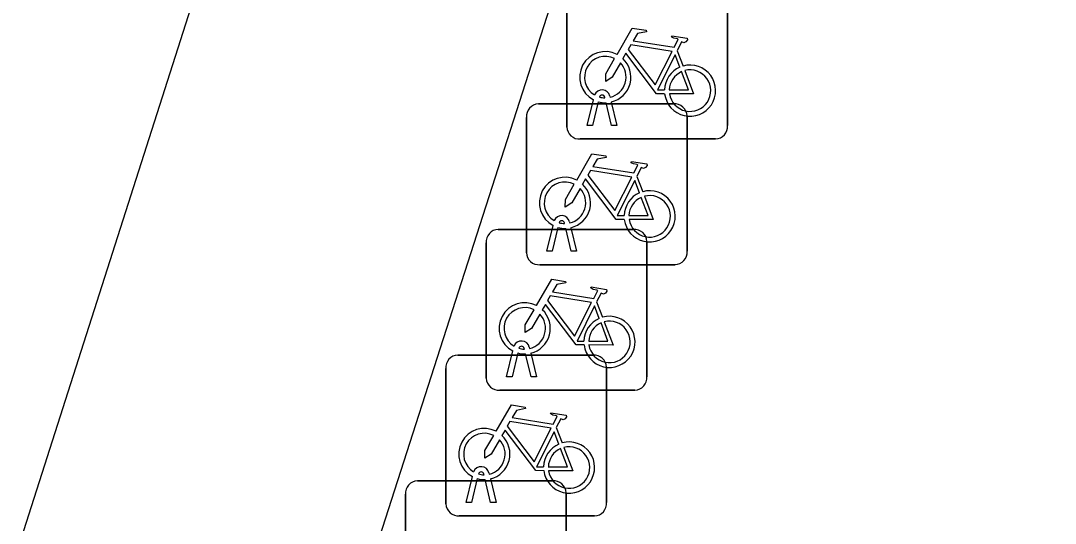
# Model space of a CAD drawing. Extents: x 161087 to 161922, y 382574 to 383873.
# Drawn here: x 161128.22 to 161134.66, y 383430.55 to 383433.68 of the extents above; entities that cross this region are included whole.
import ezdxf

# ---------------------------------------------------------------- set-up
doc = ezdxf.new("R2010")
doc.units = 0
doc.layers.add('IMGEO_Fietsenrek', color=7, linetype='Continuous')
doc.layers.add('IMGEO_Fietspad_gesloten', color=7, linetype='Continuous')

msp = doc.modelspace()

# ---------------------------------------------------------------- linework, layer by layer
at = {"layer": 'IMGEO_Fietsenrek'}
for p, q in [((161131.6185, 383433.0159), (161131.6185, 383433.8568)), ((161131.6185, 383433.8568), (161131.6185, 383433.0159)), ((161132.6175, 383433.8661), (161132.6175, 383433.0252)), ((161132.6175, 383433.0252), (161132.6175, 383433.8661)), ((161132.3052, 383433.4902), (161132.3415, 383433.395)), ((161131.7455, 383433.0253), (161131.7838, 383433.1853)), ((161131.8559, 383433.1969), (161131.8549, 383433.2012)), ((161131.8866, 383433.2084), (161131.8884, 383433.2005)), ((161131.4419, 383433.1595), (161132.2828, 383433.1595)), ((161132.2828, 383433.1595), (161131.4419, 383433.1595)), ((161131.8142, 383433.1731), (161131.7789, 383433.0253)), ((161131.897, 383433.0253), (161131.8631, 383433.167)), ((161131.8954, 383433.1713), (161131.9304, 383433.0253)), ((161131.3675, 383432.2349), (161131.3675, 383433.0758)), ((161131.3675, 383433.0758), (161131.3675, 383432.2349)), ((161132.3665, 383433.0851), (161132.3665, 383432.2442)), ((161132.3665, 383432.2442), (161132.3665, 383433.0851)), ((161131.7789, 383433.0253), (161131.7455, 383433.0253)), ((161131.9304, 383433.0253), (161131.897, 383433.0253)), ((161132.5431, 383432.9415), (161131.7022, 383432.9415)), ((161131.7022, 383432.9415), (161132.5431, 383432.9415)), ((161132.0542, 383432.7092), (161132.0905, 383432.614)), ((161131.6049, 383432.4159), (161131.6039, 383432.4202)), ((161131.6356, 383432.4274), (161131.6374, 383432.4195)), ((161131.1919, 383432.3795), (161132.0328, 383432.3795)), ((161132.0328, 383432.3795), (161131.1919, 383432.3795)), ((161131.4945, 383432.2443), (161131.5328, 383432.4043)), ((161131.5632, 383432.3921), (161131.5279, 383432.2443)), ((161131.646, 383432.2443), (161131.6121, 383432.386)), ((161131.6444, 383432.3903), (161131.6794, 383432.2443)), ((161131.1175, 383431.4549), (161131.1175, 383432.2958)), ((161131.1175, 383432.2958), (161131.1175, 383431.4549)), ((161132.1165, 383432.3051), (161132.1165, 383431.4642)), ((161132.1165, 383431.4642), (161132.1165, 383432.3051)), ((161131.5279, 383432.2443), (161131.4945, 383432.2443)), ((161131.6794, 383432.2443), (161131.646, 383432.2443)), ((161132.2921, 383432.1605), (161131.4512, 383432.1605)), ((161131.4512, 383432.1605), (161132.2921, 383432.1605)), ((161131.8042, 383431.9292), (161131.8405, 383431.834)), ((161131.3549, 383431.6359), (161131.3539, 383431.6402)), ((161131.3856, 383431.6474), (161131.3874, 383431.6395)), ((161130.9409, 383431.5985), (161131.7818, 383431.5985)), ((161131.7818, 383431.5985), (161130.9409, 383431.5985)), ((161131.2445, 383431.4643), (161131.2828, 383431.6243)), ((161131.3132, 383431.6121), (161131.2779, 383431.4643)), ((161131.396, 383431.4643), (161131.3621, 383431.606)), ((161131.3944, 383431.6103), (161131.4294, 383431.4643)), ((161130.8665, 383430.6739), (161130.8665, 383431.5148)), ((161130.8665, 383431.5148), (161130.8665, 383430.6739)), ((161131.8655, 383431.5241), (161131.8655, 383430.6832)), ((161131.8655, 383430.6832), (161131.8655, 383431.5241)), ((161131.2779, 383431.4643), (161131.2445, 383431.4643)), ((161131.4294, 383431.4643), (161131.396, 383431.4643)), ((161132.0421, 383431.3805), (161131.2012, 383431.3805)), ((161131.2012, 383431.3805), (161132.0421, 383431.3805)), ((161131.5532, 383431.1482), (161131.5895, 383431.053)), ((161131.1346, 383430.8664), (161131.1364, 383430.8585)), ((161130.6899, 383430.8175), (161131.5308, 383430.8175)), ((161131.5308, 383430.8175), (161130.6899, 383430.8175)), ((161130.9935, 383430.6833), (161131.0318, 383430.8433)), ((161131.0622, 383430.8311), (161131.0269, 383430.6833)), ((161131.1039, 383430.8549), (161131.1029, 383430.8592)), ((161131.145, 383430.6833), (161131.1111, 383430.825)), ((161131.1434, 383430.8293), (161131.1784, 383430.6833)), ((161131.6145, 383430.7431), (161131.6145, 383429.9022)), ((161131.6145, 383429.9022), (161131.6145, 383430.7431)), ((161130.6155, 383429.8929), (161130.6155, 383430.7338)), ((161130.6155, 383430.7338), (161130.6155, 383429.8929)), ((161131.0269, 383430.6833), (161130.9935, 383430.6833)), ((161131.1784, 383430.6833), (161131.145, 383430.6833)), ((161131.7911, 383430.5995), (161130.9502, 383430.5995)), ((161130.9502, 383430.5995), (161131.7911, 383430.5995))]:
    msp.add_line(p, q, dxfattribs=at)
for points in [[(161131.9311, 383433.4672), (161132.0258, 383433.6307), (161132.112, 383433.6169), (161132.1137, 383433.6082), (161132.0576, 383433.5973), (161132.0314, 383433.552), (161132.2866, 383433.5112)], [(161132.2866, 383433.5112), (161132.3116, 383433.56), (161132.3065, 383433.564), (161132.2833, 383433.5677), (161132.2706, 383433.5752), (161132.2696, 383433.5783), (161132.2718, 383433.5829), (161132.3666, 383433.5678), (161132.3689, 383433.5575), (161132.3595, 383433.5451), (161132.3471, 383433.5387), (161132.3326, 383433.5449), (161132.3052, 383433.4902)], [(161132.2737, 383433.486), (161132.0169, 383433.527), (161132.0002, 383433.4982), (161132.1672, 383433.2779), (161132.2737, 383433.486)], [(161131.9518, 383433.4147), (161131.9002, 383433.3255), (161131.8603, 383433.2995), (161131.8615, 383433.347), (161131.916, 383433.4412)], [(161132.2268, 383433.2225), (161132.1771, 383433.2226), (161131.9864, 383433.4743), (161131.9674, 383433.4415)], [(161132.3217, 383433.388), (161132.2924, 383433.4648), (161132.183, 383433.2467), (161132.2257, 383433.2466)], [(161132.2557, 383433.2465), (161132.3756, 383433.2463), (161132.3324, 383433.3599)], [(161132.3522, 383433.3668), (161132.4072, 383433.2222), (161132.2571, 383433.2225)], [(161131.6801, 383432.6862), (161131.7748, 383432.8497), (161131.861, 383432.8359), (161131.8627, 383432.8272), (161131.8066, 383432.8163), (161131.7804, 383432.771), (161132.0356, 383432.7302)], [(161132.0356, 383432.7302), (161132.0606, 383432.779), (161132.0555, 383432.783), (161132.0323, 383432.7867), (161132.0196, 383432.7942), (161132.0186, 383432.7973), (161132.0208, 383432.8019), (161132.1156, 383432.7868), (161132.1179, 383432.7765), (161132.1085, 383432.7641), (161132.0961, 383432.7577), (161132.0816, 383432.7639), (161132.0542, 383432.7092)], [(161132.0227, 383432.705), (161131.7659, 383432.746), (161131.7492, 383432.7172), (161131.9162, 383432.4969), (161132.0227, 383432.705)], [(161131.9758, 383432.4415), (161131.9261, 383432.4416), (161131.7354, 383432.6933), (161131.7164, 383432.6605)], [(161132.0707, 383432.607), (161132.0414, 383432.6838), (161131.932, 383432.4657), (161131.9747, 383432.4656)], [(161131.7008, 383432.6337), (161131.6492, 383432.5445), (161131.6093, 383432.5185), (161131.6105, 383432.566), (161131.665, 383432.6602)], [(161132.0047, 383432.4655), (161132.1246, 383432.4653), (161132.0814, 383432.5789)], [(161132.1012, 383432.5858), (161132.1562, 383432.4412), (161132.0061, 383432.4415)], [(161131.4301, 383431.9062), (161131.5248, 383432.0697), (161131.611, 383432.0559), (161131.6127, 383432.0472), (161131.5566, 383432.0363), (161131.5304, 383431.991), (161131.7856, 383431.9502)], [(161131.7727, 383431.925), (161131.5159, 383431.966), (161131.4992, 383431.9372), (161131.6662, 383431.7169), (161131.7727, 383431.925)], [(161131.7856, 383431.9502), (161131.8106, 383431.999), (161131.8055, 383432.003), (161131.7823, 383432.0067), (161131.7696, 383432.0142), (161131.7686, 383432.0173), (161131.7708, 383432.0219), (161131.8656, 383432.0068), (161131.8679, 383431.9965), (161131.8585, 383431.9841), (161131.8461, 383431.9777), (161131.8316, 383431.9839), (161131.8042, 383431.9292)], [(161131.7258, 383431.6615), (161131.6761, 383431.6616), (161131.4854, 383431.9133), (161131.4664, 383431.8805)], [(161131.8207, 383431.827), (161131.7914, 383431.9038), (161131.682, 383431.6857), (161131.7247, 383431.6856)], [(161131.4508, 383431.8537), (161131.3992, 383431.7645), (161131.3593, 383431.7385), (161131.3605, 383431.786), (161131.415, 383431.8802)], [(161131.7547, 383431.6855), (161131.8746, 383431.6853), (161131.8314, 383431.7989)], [(161131.8512, 383431.8058), (161131.9062, 383431.6612), (161131.7561, 383431.6615)], [(161131.1791, 383431.1252), (161131.2738, 383431.2887), (161131.36, 383431.2749), (161131.3617, 383431.2662), (161131.3056, 383431.2553), (161131.2794, 383431.21), (161131.5346, 383431.1692)], [(161131.5346, 383431.1692), (161131.5596, 383431.218), (161131.5545, 383431.222), (161131.5313, 383431.2257), (161131.5186, 383431.2332), (161131.5176, 383431.2363), (161131.5198, 383431.2409), (161131.6146, 383431.2258), (161131.6169, 383431.2155), (161131.6075, 383431.2031), (161131.5951, 383431.1967), (161131.5806, 383431.2029), (161131.5532, 383431.1482)], [(161131.4748, 383430.8805), (161131.4251, 383430.8806), (161131.2344, 383431.1323), (161131.2154, 383431.0995)], [(161131.5217, 383431.144), (161131.2649, 383431.185), (161131.2482, 383431.1562), (161131.4152, 383430.9359), (161131.5217, 383431.144)], [(161131.5697, 383431.046), (161131.5404, 383431.1228), (161131.431, 383430.9047), (161131.4737, 383430.9046)], [(161131.1998, 383431.0727), (161131.1482, 383430.9835), (161131.1083, 383430.9575), (161131.1095, 383431.005), (161131.164, 383431.0992)], [(161131.5037, 383430.9045), (161131.6236, 383430.9043), (161131.5804, 383431.0179)], [(161131.6002, 383431.0248), (161131.6552, 383430.8802), (161131.5051, 383430.8805)]]:
    msp.add_lwpolyline(points, dxfattribs=at)
for centre, radius, start, end in [((161131.8581, 383433.3259), 0.159, 62.67661, 242.13685), ((161131.8581, 383433.3259), 0.129, 63.31916, 238.90302), ((161131.8581, 383433.3259), 0.159, 283.5766, 46.60424), ((161131.8581, 383433.3259), 0.129, 283.60429, 43.43025), ((161132.3847, 383433.2419), 0.159, 113.3408, 178.32165), ((161132.3847, 383433.2419), 0.159, 187.0065, 105.77075), ((161132.3847, 383433.2419), 0.129, 113.92302, 177.95563), ((161132.3847, 383433.2419), 0.129, 188.67146, 104.58832), ((161131.8379, 383433.1973), 0.0499, 12.8025, 158.69338), ((161131.8379, 383433.1973), 0.0174, 12.8025, 163.45023), ((161131.8581, 383433.3259), 0.129, 253.41502, 269.02044), ((161131.4452, 383433.0816), 0.0779, 92.4484, 184.28452), ((161131.4452, 383433.0816), 0.0779, 92.4484, 184.28452), ((161131.8581, 383433.3259), 0.159, 253.99666, 271.78671), ((161132.2886, 383433.0818), 0.0779, 2.4484, 94.28452), ((161132.2886, 383433.0818), 0.0779, 2.4484, 94.28452), ((161131.6964, 383433.0192), 0.0779, 182.4484, 274.28452), ((161131.6964, 383433.0192), 0.0779, 182.4484, 274.28452), ((161132.5398, 383433.0194), 0.0779, 272.4484, 4.28452), ((161132.5398, 383433.0194), 0.0779, 272.4484, 4.28452), ((161131.6071, 383432.5449), 0.159, 62.67661, 242.13685), ((161131.6071, 383432.5449), 0.129, 63.31916, 238.90302), ((161131.6071, 383432.5449), 0.129, 283.60429, 43.43025), ((161131.6071, 383432.5449), 0.159, 283.5766, 46.60424), ((161132.1337, 383432.4609), 0.159, 113.3408, 178.32165), ((161132.1337, 383432.4609), 0.159, 187.0065, 105.77075), ((161132.1337, 383432.4609), 0.129, 113.92302, 177.95563), ((161132.1337, 383432.4609), 0.129, 188.67146, 104.58832), ((161131.5869, 383432.4163), 0.0499, 12.8025, 158.69338), ((161131.5869, 383432.4163), 0.0174, 12.8025, 163.45023), ((161131.6071, 383432.5449), 0.129, 253.41502, 269.02044), ((161131.1952, 383432.3016), 0.0779, 92.4484, 184.28452), ((161131.1952, 383432.3016), 0.0779, 92.4484, 184.28452), ((161131.6071, 383432.5449), 0.159, 253.99666, 271.78671), ((161132.0386, 383432.3018), 0.0779, 2.4484, 94.28452), ((161132.0386, 383432.3018), 0.0779, 2.4484, 94.28452), ((161131.4454, 383432.2382), 0.0779, 182.4484, 274.28452), ((161131.4454, 383432.2382), 0.0779, 182.4484, 274.28452), ((161132.2888, 383432.2384), 0.0779, 272.4484, 4.28452), ((161132.2888, 383432.2384), 0.0779, 272.4484, 4.28452), ((161131.3571, 383431.7649), 0.159, 62.67661, 242.13685), ((161131.3571, 383431.7649), 0.129, 63.31916, 238.90302), ((161131.3571, 383431.7649), 0.129, 283.60429, 43.43025), ((161131.3571, 383431.7649), 0.159, 283.5766, 46.60424), ((161131.8837, 383431.6809), 0.159, 187.0065, 105.77075), ((161131.8837, 383431.6809), 0.159, 113.3408, 178.32165), ((161131.8837, 383431.6809), 0.129, 113.92302, 177.95563), ((161131.8837, 383431.6809), 0.129, 188.67146, 104.58832), ((161131.3369, 383431.6363), 0.0499, 12.8025, 158.69338), ((161131.3369, 383431.6363), 0.0174, 12.8025, 163.45023), ((161131.3571, 383431.7649), 0.129, 253.41502, 269.02044), ((161130.9442, 383431.5206), 0.0779, 92.4484, 184.28452), ((161130.9442, 383431.5206), 0.0779, 92.4484, 184.28452), ((161131.3571, 383431.7649), 0.159, 253.99666, 271.78671), ((161131.7876, 383431.5208), 0.0779, 2.4484, 94.28452), ((161131.7876, 383431.5208), 0.0779, 2.4484, 94.28452), ((161131.1954, 383431.4582), 0.0779, 182.4484, 274.28452), ((161131.1954, 383431.4582), 0.0779, 182.4484, 274.28452), ((161132.0388, 383431.4584), 0.0779, 272.4484, 4.28452), ((161132.0388, 383431.4584), 0.0779, 272.4484, 4.28452), ((161131.1061, 383430.9839), 0.159, 62.67661, 242.13685), ((161131.1061, 383430.9839), 0.129, 63.31916, 238.90302), ((161131.1061, 383430.9839), 0.129, 283.60429, 43.43025), ((161131.1061, 383430.9839), 0.159, 283.5766, 46.60424), ((161131.6327, 383430.8999), 0.159, 187.0065, 105.77075), ((161131.6327, 383430.8999), 0.159, 113.3408, 178.32165), ((161131.6327, 383430.8999), 0.129, 113.92302, 177.95563), ((161131.6327, 383430.8999), 0.129, 188.67146, 104.58832), ((161131.0859, 383430.8553), 0.0499, 12.8025, 158.69338), ((161131.0859, 383430.8553), 0.0174, 12.8025, 163.45023), ((161130.6932, 383430.7396), 0.0779, 92.4484, 184.28452), ((161130.6932, 383430.7396), 0.0779, 92.4484, 184.28452), ((161131.1061, 383430.9839), 0.159, 253.99666, 271.78671), ((161131.1061, 383430.9839), 0.129, 253.41502, 269.02044), ((161131.5366, 383430.7398), 0.0779, 2.4484, 94.28452), ((161131.5366, 383430.7398), 0.0779, 2.4484, 94.28452), ((161130.9444, 383430.6772), 0.0779, 182.4484, 274.28452), ((161130.9444, 383430.6772), 0.0779, 182.4484, 274.28452), ((161131.7878, 383430.6774), 0.0779, 272.4484, 4.28452), ((161131.7878, 383430.6774), 0.0779, 272.4484, 4.28452)]:
    msp.add_arc(centre, radius, start, end, dxfattribs=at)
at = {"layer": 'IMGEO_Fietspad_gesloten'}
for points in [[(161105.564, 383352.758), (161112.902, 383375.733), (161128.554, 383424.564), (161148.54, 383486.658)], [(161118.23, 383399.279), (161126.242, 383424.257), (161134.175, 383449.057)]]:
    msp.add_lwpolyline(points, dxfattribs=at)

doc.saveas('drawing.dxf')
